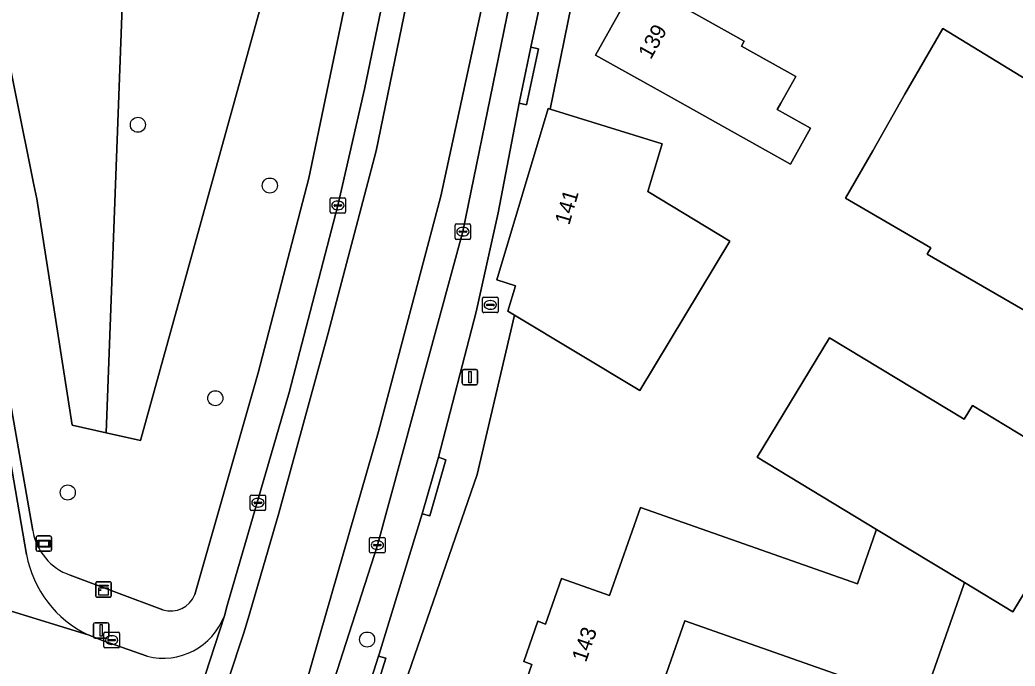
# Model space of a CAD drawing. Extents: x 162879 to 165540, y 384011 to 385181.
# Drawn here: x 164369.7 to 164434.1, y 384690.4 to 384732.3 of the extents above; entities that cross this region are included whole.
import ezdxf

# ---------------------------------------------------------------- set-up
doc = ezdxf.new("R2010")
doc.units = 0
for name, color, linetype in [('IMGEO_Boom', 7, 'Continuous'), ('IMGEO_Brandkraan', 7, 'Continuous'), ('IMGEO_Erf', 7, 'Continuous'), ('IMGEO_Groenvoorziening', 7, 'Continuous'), ('IMGEO_Kast', 7, 'Continuous'), ('IMGEO_Kolk', 7, 'Continuous'), ('IMGEO_Lichtmast', 7, 'Continuous'), ('IMGEO_Pand', 7, 'Continuous'), ('IMGEO_Pand_nummerreeks', 7, 'Continuous'), ('IMGEO_Parkeervlak_open', 7, 'Continuous'), ('IMGEO_Rijbaan_lokaal_gesloten', 7, 'Continuous'), ('IMGEO_Rijbaan_lokaal_open', 7, 'Continuous'), ('IMGEO_Straatnaambord', 7, 'Continuous'), ('IMGEO_Voetpad_open', 7, 'Continuous')]:
    doc.layers.add(name, color=color, linetype=linetype)

msp = doc.modelspace()

# ---------------------------------------------------------------- linework, layer by layer
at = {"layer": 'IMGEO_Boom'}
for centre in [(164377.293, 384725.473), (164385.832, 384721.535), (164382.301, 384707.766), (164372.752, 384701.665), (164392.127, 384692.142)]:
    msp.add_circle(centre, 0.489, dxfattribs=at)
at = {"layer": 'IMGEO_Brandkraan'}
for p, q in [((164399.598, 384713.38), (164399.598, 384714.232)), ((164399.673, 384714.306), (164400.525, 384714.306)), ((164400.086, 384714.086), (164400.111, 384714.086)), ((164400.599, 384714.232), (164400.599, 384713.38)), ((164400.525, 384713.306), (164399.673, 384713.306)), ((164399.857, 384713.8), (164399.857, 384713.812)), ((164400.295, 384713.763), (164399.897, 384713.763)), ((164399.9, 384713.849), (164400.298, 384713.849)), ((164400.109, 384713.526), (164400.084, 384713.526)), ((164400.341, 384713.812), (164400.341, 384713.8))]:
    msp.add_line(p, q, dxfattribs=at)
for points in [[(164399.598, 384713.38), (164399.598, 384714.232)], [(164399.673, 384714.306), (164400.525, 384714.306)], [(164400.599, 384714.232), (164400.599, 384713.38)], [(164400.525, 384713.306), (164399.673, 384713.306)]]:
    msp.add_lwpolyline(points, dxfattribs=at)
for centre, radius, start, end in [((164399.675, 384714.23), 0.0765, 91.55205, 178.44795), ((164399.675, 384714.23), 0.0765, 91.55205, 178.44795), ((164400.523, 384714.23), 0.0765, 1.55205, 88.44795), ((164400.523, 384714.23), 0.0765, 1.55205, 88.44795), ((164399.675, 384713.382), 0.0765, 181.55205, 268.44795), ((164399.675, 384713.382), 0.0765, 181.55205, 268.44795), ((164399.897, 384713.809), 0.0403, 85.87752, 175.75265), ((164399.894, 384713.799), 0.0366, 178.93798, 274.71019), ((164400.298, 384713.806), 0.043, 264.86636, 352.45326), ((164400.302, 384713.811), 0.0386, 1.73085, 96.63898), ((164400.523, 384713.382), 0.0765, 271.55205, 358.44795), ((164400.523, 384713.382), 0.0765, 271.55205, 358.44795)]:
    msp.add_arc(centre, radius, start, end, dxfattribs=at)
for centre, major_axis, ratio, start_param, end_param in [((164400.085, 384713.806), (-0.387, 0.002), 0.722429, 4.712389, 7.853982), ((164400.11, 384713.806), (-0.39, 0.002), 0.717154, 1.570796, 4.712389)]:
    msp.add_ellipse(centre, major_axis=major_axis, ratio=ratio, start_param=start_param, end_param=end_param, dxfattribs=at)
at = {"layer": 'IMGEO_Erf'}
for points in [[(164457.759, 384738.223), (164457.47, 384738.352), (164453.843, 384740.058), (164448.78, 384741.986), (164444.523, 384743.508), (164439.097, 384745.449), (164426.369, 384750), (164410.013, 384755.849), (164408.775, 384750), (164403.985, 384726.478), (164411.214, 384724.226), (164410.295, 384721.15), (164415.614, 384717.945), (164409.781, 384708.267), (164401.656, 384713.138), (164399.26, 384702.833), (164395, 384690.528), (164390.806, 384678.415), (164383.194, 384657.324), (164375.921, 384635.86), (164383.694, 384632.422)], [(164402.511, 384689.739), (164402.787, 384690.525), (164402.26, 384690.711), (164403.178, 384693.323), (164403.682, 384693.147), (164404.714, 384696.085), (164407.815, 384694.995), (164409.818, 384700.695), (164414.536, 384699.037), (164423.86, 384695.76), (164425.058, 384699.167), (164425.097, 384699.278), (164417.366, 384703.943), (164422.065, 384711.669), (164430.761, 384706.403), (164431.303, 384707.297), (164439.143, 384702.549), (164433.924, 384693.932), (164430.796, 384695.826), (164430.735, 384695.652), (164428.031, 384687.962)], [(164425.084, 384688.998), (164412.694, 384693.353), (164410.444, 384686.951)]]:
    msp.add_lwpolyline(points, dxfattribs=at)
for points in [[(164411.28, 384727.538), (164406.914, 384729.977), (164409.587, 384734.763), (164413.978, 384732.31), (164416.538, 384730.88), (164416.361, 384730.563), (164419.878, 384728.599), (164418.907, 384726.861), (164418.677, 384726.449), (164420.834, 384725.244), (164419.538, 384722.925), (164417.382, 384724.13)], [(164444.227, 384717.487), (164442.278, 384712.183), (164445.26, 384710.418), (164441.983, 384704.882), (164439.993, 384705.962), (164441.331, 384709.604), (164428.386, 384717.102), (164428.616, 384717.5), (164423.091, 384720.71), (164424.87, 384723.782), (164426.936, 384727.449), (164429.392, 384731.713), (164434.836, 384728.374), (164437.053, 384732.237), (164463.359, 384717.082), (164458.766, 384709.111)]]:
    msp.add_lwpolyline(points, close=True, dxfattribs=at)
at = {"layer": 'IMGEO_Groenvoorziening'}
for points in [[(164360.296, 384756.937), (164361.581, 384750), (164362.473, 384744.916), (164370.303, 384700.295), (164370.496, 384699.197)], [(164380.967, 384695.052), (164385.071, 384709.401), (164388.345, 384722.022), (164394.902, 384753.414)], [(164372.902, 384696.319), (164378.916, 384694.067)]]:
    msp.add_lwpolyline(points, dxfattribs=at)
for points in [[(164385.982, 384735.799), (164385.706, 384734.803), (164377.462, 384705.024), (164375.247, 384705.519), (164373.032, 384706.015), (164370.74, 384720.681), (164370.558, 384721.582), (164366.994, 384739.232), (164366.908, 384739.659), (164366.883, 384739.784), (164365.7, 384750), (164373.863, 384750.305), (164378.504, 384750), (164379.28, 384749.949), (164381.362, 384749.383), (164389.156, 384747.264), (164387.534, 384741.406)], [(164375.247, 384705.519), (164376.445, 384737.729), (164366.908, 384739.659), (164366.994, 384739.232), (164370.558, 384721.582), (164370.74, 384720.681), (164373.032, 384706.015)], [(164375.247, 384705.519), (164377.462, 384705.024), (164385.706, 384734.803), (164385.982, 384735.799), (164376.445, 384737.729)]]:
    msp.add_lwpolyline(points, close=True, dxfattribs=at)
for centre, radius, start, end in [((164374.108, 384699.772), 3.658, 189.04468, 250.74638), ((164379.413, 384695.66), 1.669, 252.66614, 338.63948)]:
    msp.add_arc(centre, radius, start, end, dxfattribs=at)
at = {"layer": 'IMGEO_Kast'}
for p, q in [((164374.642, 384695.884), (164375.483, 384695.884)), ((164375.483, 384695.884), (164374.642, 384695.884)), ((164374.567, 384694.959), (164374.567, 384695.8)), ((164374.567, 384695.8), (164374.567, 384694.959)), ((164375.567, 384695.809), (164375.567, 384694.968)), ((164375.567, 384694.968), (164375.567, 384695.809)), ((164375.492, 384694.884), (164374.651, 384694.884)), ((164374.651, 384694.884), (164375.492, 384694.884))]:
    msp.add_line(p, q, dxfattribs=at)
for points in [[(164374.762, 384695.674), (164375.362, 384695.674), (164375.362, 384695.589), (164374.762, 384695.589), (164374.762, 384695.674)], [(164374.762, 384695.499), (164375.362, 384695.499), (164375.362, 384695.01), (164374.762, 384695.01), (164374.762, 384695.499)]]:
    msp.add_lwpolyline(points, dxfattribs=at)
msp.add_circle((164374.846, 384695.348), 0.0377, dxfattribs=at)
for centre, start, end in [((164374.645, 384695.806), 92.4484, 184.28452), ((164374.645, 384695.806), 92.4484, 184.28452), ((164375.489, 384695.806), 2.4484, 94.28452), ((164375.489, 384695.806), 2.4484, 94.28452), ((164374.645, 384694.962), 182.4484, 274.28452), ((164374.645, 384694.962), 182.4484, 274.28452), ((164375.489, 384694.962), 272.4484, 4.28452), ((164375.489, 384694.962), 272.4484, 4.28452)]:
    msp.add_arc(centre, 0.0779, start, end, dxfattribs=at)
at = {"layer": 'IMGEO_Kolk'}
for p, q in [((164389.734, 384719.824), (164389.734, 384720.676)), ((164389.809, 384720.75), (164390.661, 384720.75)), ((164390.222, 384720.53), (164390.247, 384720.53)), ((164390.735, 384720.676), (164390.735, 384719.824)), ((164390.661, 384719.75), (164389.809, 384719.75)), ((164389.993, 384720.244), (164389.993, 384720.256)), ((164390.431, 384720.207), (164390.033, 384720.207)), ((164390.036, 384720.293), (164390.434, 384720.293)), ((164390.245, 384719.97), (164390.22, 384719.97)), ((164390.477, 384720.256), (164390.477, 384720.244)), ((164397.903, 384719.05), (164398.755, 384719.05)), ((164397.828, 384718.124), (164397.828, 384718.976)), ((164398.087, 384718.544), (164398.087, 384718.556)), ((164398.525, 384718.507), (164398.127, 384718.507)), ((164398.13, 384718.593), (164398.528, 384718.593)), ((164398.316, 384718.83), (164398.341, 384718.83)), ((164398.571, 384718.556), (164398.571, 384718.544)), ((164398.829, 384718.976), (164398.829, 384718.124)), ((164398.755, 384718.05), (164397.903, 384718.05)), ((164398.339, 384718.27), (164398.314, 384718.27)), ((164384.56, 384700.574), (164384.56, 384701.426)), ((164384.635, 384701.5), (164385.487, 384701.5)), ((164384.819, 384700.994), (164384.819, 384701.006)), ((164384.862, 384701.043), (164385.26, 384701.043)), ((164385.048, 384701.28), (164385.073, 384701.28)), ((164385.303, 384701.006), (164385.303, 384700.994)), ((164385.561, 384701.426), (164385.561, 384700.574)), ((164385.487, 384700.5), (164384.635, 384700.5)), ((164385.257, 384700.957), (164384.859, 384700.957)), ((164385.071, 384700.72), (164385.046, 384700.72)), ((164392.289, 384697.829), (164392.289, 384698.681)), ((164392.364, 384698.755), (164393.216, 384698.755)), ((164392.777, 384698.535), (164392.802, 384698.535)), ((164393.29, 384698.681), (164393.29, 384697.829)), ((164392.548, 384698.249), (164392.548, 384698.261)), ((164392.986, 384698.212), (164392.588, 384698.212)), ((164392.591, 384698.298), (164392.989, 384698.298)), ((164392.8, 384697.975), (164392.775, 384697.975)), ((164393.032, 384698.261), (164393.032, 384698.249)), ((164393.216, 384697.755), (164392.364, 384697.755)), ((164375.092, 384691.685), (164375.092, 384692.537)), ((164375.167, 384692.611), (164376.019, 384692.611)), ((164375.351, 384692.105), (164375.351, 384692.117)), ((164375.789, 384692.068), (164375.391, 384692.068)), ((164375.394, 384692.154), (164375.792, 384692.154)), ((164375.58, 384692.391), (164375.605, 384692.391)), ((164375.835, 384692.117), (164375.835, 384692.105)), ((164376.093, 384692.537), (164376.093, 384691.685)), ((164376.019, 384691.611), (164375.167, 384691.611)), ((164375.603, 384691.831), (164375.578, 384691.831))]:
    msp.add_line(p, q, dxfattribs=at)
for points in [[(164389.734, 384719.824), (164389.734, 384720.676)], [(164389.809, 384720.75), (164390.661, 384720.75)], [(164390.735, 384720.676), (164390.735, 384719.824)], [(164390.661, 384719.75), (164389.809, 384719.75)], [(164397.903, 384719.05), (164398.755, 384719.05)], [(164397.828, 384718.124), (164397.828, 384718.976)], [(164398.829, 384718.976), (164398.829, 384718.124)], [(164398.755, 384718.05), (164397.903, 384718.05)], [(164384.56, 384700.574), (164384.56, 384701.426)], [(164384.635, 384701.5), (164385.487, 384701.5)], [(164385.561, 384701.426), (164385.561, 384700.574)], [(164385.487, 384700.5), (164384.635, 384700.5)], [(164392.289, 384697.829), (164392.289, 384698.681)], [(164392.364, 384698.755), (164393.216, 384698.755)], [(164393.29, 384698.681), (164393.29, 384697.829)], [(164393.216, 384697.755), (164392.364, 384697.755)], [(164375.092, 384691.685), (164375.092, 384692.537)], [(164375.167, 384692.611), (164376.019, 384692.611)], [(164376.093, 384692.537), (164376.093, 384691.685)], [(164376.019, 384691.611), (164375.167, 384691.611)]]:
    msp.add_lwpolyline(points, dxfattribs=at)
for centre, radius, start, end in [((164389.811, 384720.674), 0.0765, 91.55205, 178.44795), ((164389.811, 384720.674), 0.0765, 91.55205, 178.44795), ((164390.659, 384720.674), 0.0765, 1.55205, 88.44795), ((164390.659, 384720.674), 0.0765, 1.55205, 88.44795), ((164389.811, 384719.826), 0.0765, 181.55205, 268.44795), ((164389.811, 384719.826), 0.0765, 181.55205, 268.44795), ((164390.033, 384720.253), 0.0403, 85.87752, 175.75265), ((164390.03, 384720.243), 0.0366, 178.93798, 274.71019), ((164390.434, 384720.25), 0.043, 264.86636, 352.45326), ((164390.438, 384720.255), 0.0386, 1.73085, 96.63898), ((164390.659, 384719.826), 0.0765, 271.55205, 358.44795), ((164390.659, 384719.826), 0.0765, 271.55205, 358.44795), ((164397.905, 384718.974), 0.0765, 91.55205, 178.44795), ((164397.905, 384718.974), 0.0765, 91.55205, 178.44795), ((164398.753, 384718.974), 0.0765, 1.55205, 88.44795), ((164398.753, 384718.974), 0.0765, 1.55205, 88.44795), ((164398.127, 384718.553), 0.0403, 85.87752, 175.75265), ((164398.124, 384718.543), 0.0366, 178.93798, 274.71019), ((164398.528, 384718.55), 0.043, 264.86636, 352.45326), ((164398.532, 384718.555), 0.0386, 1.73085, 96.63898), ((164397.905, 384718.126), 0.0765, 181.55205, 268.44795), ((164397.905, 384718.126), 0.0765, 181.55205, 268.44795), ((164398.753, 384718.126), 0.0765, 271.55205, 358.44795), ((164398.753, 384718.126), 0.0765, 271.55205, 358.44795), ((164384.637, 384701.424), 0.0765, 91.55205, 178.44795), ((164384.637, 384701.424), 0.0765, 91.55205, 178.44795), ((164384.859, 384701.003), 0.0403, 85.87752, 175.75265), ((164385.264, 384701.005), 0.0386, 1.73085, 96.63898), ((164385.485, 384701.424), 0.0765, 1.55205, 88.44795), ((164385.485, 384701.424), 0.0765, 1.55205, 88.44795), ((164384.637, 384700.576), 0.0765, 181.55205, 268.44795), ((164384.637, 384700.576), 0.0765, 181.55205, 268.44795), ((164384.856, 384700.993), 0.0366, 178.93798, 274.71019), ((164385.26, 384701), 0.043, 264.86636, 352.45326), ((164385.485, 384700.576), 0.0765, 271.55205, 358.44795), ((164385.485, 384700.576), 0.0765, 271.55205, 358.44795), ((164392.366, 384698.679), 0.0765, 91.55205, 178.44795), ((164392.366, 384698.679), 0.0765, 91.55205, 178.44795), ((164393.214, 384698.679), 0.0765, 1.55205, 88.44795), ((164393.214, 384698.679), 0.0765, 1.55205, 88.44795), ((164392.366, 384697.831), 0.0765, 181.55205, 268.44795), ((164392.366, 384697.831), 0.0765, 181.55205, 268.44795), ((164392.588, 384698.258), 0.0403, 85.87752, 175.75265), ((164392.585, 384698.248), 0.0366, 178.93798, 274.71019), ((164392.989, 384698.255), 0.043, 264.86636, 352.45326), ((164392.993, 384698.26), 0.0386, 1.73085, 96.63898), ((164393.214, 384697.831), 0.0765, 271.55205, 358.44795), ((164393.214, 384697.831), 0.0765, 271.55205, 358.44795), ((164375.169, 384692.535), 0.0765, 91.55205, 178.44795), ((164375.169, 384692.535), 0.0765, 91.55205, 178.44795), ((164375.391, 384692.114), 0.0403, 85.87752, 175.75265), ((164375.388, 384692.104), 0.0366, 178.93798, 274.71019), ((164375.792, 384692.111), 0.043, 264.86636, 352.45326), ((164375.796, 384692.116), 0.0386, 1.73085, 96.63898), ((164376.017, 384692.535), 0.0765, 1.55205, 88.44795), ((164376.017, 384692.535), 0.0765, 1.55205, 88.44795), ((164375.169, 384691.687), 0.0765, 181.55205, 268.44795), ((164375.169, 384691.687), 0.0765, 181.55205, 268.44795), ((164376.017, 384691.687), 0.0765, 271.55205, 358.44795), ((164376.017, 384691.687), 0.0765, 271.55205, 358.44795)]:
    msp.add_arc(centre, radius, start, end, dxfattribs=at)
for centre, major_axis, ratio, start_param, end_param in [((164390.221, 384720.25), (-0.387, 0.002), 0.722429, 4.712389, 7.853982), ((164390.246, 384720.25), (-0.39, 0.002), 0.717154, 1.570796, 4.712389), ((164398.315, 384718.55), (-0.387, 0.002), 0.722429, 4.712389, 7.853982), ((164398.34, 384718.55), (-0.39, 0.002), 0.717154, 1.570796, 4.712389), ((164385.047, 384701), (-0.387, 0.002), 0.722429, 4.712389, 7.853982), ((164385.072, 384701), (-0.39, 0.002), 0.717154, 1.570796, 4.712389), ((164392.776, 384698.255), (-0.387, 0.002), 0.722429, 4.712389, 7.853982), ((164392.801, 384698.255), (-0.39, 0.002), 0.717154, 1.570796, 4.712389), ((164375.579, 384692.111), (-0.387, 0.002), 0.722429, 4.712389, 7.853982), ((164375.604, 384692.111), (-0.39, 0.002), 0.717154, 1.570796, 4.712389)]:
    msp.add_ellipse(centre, major_axis=major_axis, ratio=ratio, start_param=start_param, end_param=end_param, dxfattribs=at)
at = {"layer": 'IMGEO_Lichtmast'}
for p, q in [((164398.285, 384708.731), (164398.285, 384709.531)), ((164398.285, 384709.531), (164398.285, 384708.731)), ((164398.385, 384709.631), (164399.175, 384709.631)), ((164399.175, 384709.631), (164398.385, 384709.631)), ((164399.275, 384709.531), (164399.275, 384708.731)), ((164399.275, 384708.731), (164399.275, 384709.531)), ((164399.175, 384708.631), (164398.385, 384708.631)), ((164398.385, 384708.631), (164399.175, 384708.631)), ((164374.419, 384692.332), (164374.419, 384693.132)), ((164374.419, 384693.132), (164374.419, 384692.332)), ((164374.519, 384693.232), (164375.309, 384693.232)), ((164375.309, 384693.232), (164374.519, 384693.232)), ((164375.409, 384693.132), (164375.409, 384692.332)), ((164375.409, 384692.332), (164375.409, 384693.132)), ((164375.309, 384692.232), (164374.519, 384692.232)), ((164374.519, 384692.232), (164375.309, 384692.232))]:
    msp.add_line(p, q, dxfattribs=at)
for points in [[(164398.705, 384709.506), (164398.855, 384709.506), (164398.855, 384708.756), (164398.705, 384708.756), (164398.705, 384709.506)], [(164374.839, 384693.107), (164374.989, 384693.107), (164374.989, 384692.357), (164374.839, 384692.357), (164374.839, 384693.107)]]:
    msp.add_lwpolyline(points, dxfattribs=at)
for centre, start, end in [((164398.385, 384709.531), 90, 180), ((164398.385, 384709.531), 90, 180), ((164399.175, 384709.531), 0, 90), ((164399.175, 384709.531), 360, 90), ((164398.385, 384708.731), 180, 270), ((164398.385, 384708.731), 180, 270), ((164399.175, 384708.731), 270, 0), ((164399.175, 384708.731), 270, 0), ((164374.519, 384693.132), 90, 180), ((164374.519, 384693.132), 90, 180), ((164375.309, 384693.132), 0, 90), ((164375.309, 384693.132), 360, 90), ((164374.519, 384692.332), 180, 270), ((164374.519, 384692.332), 180, 270), ((164375.309, 384692.332), 270, 0), ((164375.309, 384692.332), 270, 0)]:
    msp.add_arc(centre, 0.1, start, end, dxfattribs=at)
at = {"layer": 'IMGEO_Pand'}
for points in [[(164416.361, 384730.563), (164416.538, 384730.88), (164413.978, 384732.31), (164409.587, 384734.763), (164406.914, 384729.977), (164411.28, 384727.538), (164417.382, 384724.13), (164419.538, 384722.925), (164420.834, 384725.244), (164418.677, 384726.449), (164418.907, 384726.861), (164419.878, 384728.599)], [(164437.053, 384732.237), (164434.836, 384728.374), (164429.392, 384731.713), (164426.936, 384727.449), (164424.87, 384723.782), (164423.091, 384720.71), (164428.616, 384717.5), (164428.386, 384717.102), (164441.331, 384709.604), (164442.278, 384712.183), (164444.227, 384717.487), (164458.766, 384709.111), (164463.359, 384717.082)], [(164401.656, 384713.138), (164409.781, 384708.267), (164415.614, 384717.945), (164410.295, 384721.15), (164411.214, 384724.226), (164403.985, 384726.478), (164403.835, 384726.524), (164400.519, 384715.429), (164401.741, 384715.052), (164401.229, 384713.394)], [(164425.097, 384699.278), (164430.796, 384695.826), (164433.924, 384693.932), (164439.143, 384702.549), (164431.303, 384707.297), (164430.761, 384706.403), (164422.065, 384711.669), (164417.366, 384703.943)], [(164425.097, 384699.278), (164425.058, 384699.167), (164423.86, 384695.76), (164414.536, 384699.037), (164409.818, 384700.695), (164407.815, 384694.995), (164404.714, 384696.085), (164403.682, 384693.147), (164403.178, 384693.323), (164402.26, 384690.711), (164402.787, 384690.525), (164402.511, 384689.739), (164407.229, 384688.081), (164410.444, 384686.951), (164412.694, 384693.353), (164425.084, 384688.998), (164428.031, 384687.962), (164430.735, 384695.652), (164430.796, 384695.826)]]:
    msp.add_lwpolyline(points, close=True, dxfattribs=at)
at = {"layer": 'IMGEO_Parkeervlak_open'}
for points in [[(164403.947, 384746.037), (164402.931, 384741.104), (164398.329, 384718.554), (164392.79, 384698.26), (164390.748, 384691.883), (164386.545, 384678.76), (164378.046, 384654.783), (164371.683, 384636.478)], [(164392.862, 384691.069), (164392.901, 384691.197), (164395.682, 384700.286), (164396.75, 384703.956), (164399.195, 384713.364), (164400.617, 384719.774), (164401.967, 384726.864), (164402.732, 384730.5), (164403.988, 384736.467), (164404.734, 384740.014), (164404.858, 384740.603), (164405.277, 384742.573)], [(164374.772, 384638.901), (164379.934, 384653.6), (164382.834, 384661.859), (164387.811, 384676.03), (164389.077, 384679.636), (164391.743, 384687.545), (164392.862, 384691.069)]]:
    msp.add_lwpolyline(points, dxfattribs=at)
at = {"layer": 'IMGEO_Rijbaan_lokaal_gesloten'}
for points in [[(164369.716, 384630.619), (164371.43, 384635.723), (164371.683, 384636.478), (164378.046, 384654.783), (164386.545, 384678.76), (164390.748, 384691.883), (164392.79, 384698.26), (164398.329, 384718.554), (164402.931, 384741.104), (164403.947, 384746.037), (164404.756, 384750), (164405.4, 384753.153), (164408.791, 384769.588), (164407.326, 384769.894), (164403.204, 384750), (164402.862, 384748.351), (164396.898, 384720.839), (164392.862, 384705.616), (164389.076, 384692.416), (164387.739, 384687.753), (164385.333, 384680.686), (164371.904, 384641.543), (164357.854, 384600.926)], [(164357.854, 384600.926), (164371.904, 384641.543), (164385.333, 384680.686), (164387.739, 384687.753), (164389.076, 384692.416), (164392.862, 384705.616), (164396.898, 384720.839), (164402.862, 384748.351), (164397.98, 384749.37), (164392.706, 384723.789), (164389.601, 384711.984), (164386.419, 384700.335), (164384.526, 384693.869), (164384.168, 384692.646), (164381.062, 384683.249), (164380.274, 384680.965), (164367.051, 384642.631), (164358.24, 384616.924)]]:
    msp.add_lwpolyline(points, dxfattribs=at)
msp.add_lwpolyline([(164389.601, 384711.984), (164392.706, 384723.789), (164397.98, 384749.37), (164398.109, 384750), (164401.893, 384768.418), (164400.104, 384768.794), (164397.186, 384754.944), (164393.994, 384737.568), (164391.963, 384727.781), (164390.233, 384720.25), (164387.079, 384708.144), (164383.077, 384694.337), (164382.886, 384693.677), (164378.896, 384681.413), (164380.274, 384680.965), (164381.062, 384683.249), (164384.168, 384692.646), (164384.526, 384693.869), (164386.419, 384700.335)], close=True, dxfattribs=at)
at = {"layer": 'IMGEO_Rijbaan_lokaal_open'}
for points in [[(164370.083, 384697.649), (164360.157, 384755.299)], [(164377.889, 384691.064), (164375, 384692.082), (164374.078, 384692.44), (164365.136, 384695.18), (164359.364, 384695.438), (164348.659, 384693.558), (164349.552, 384688.634), (164359.951, 384690.486)], [(164359.364, 384695.438), (164365.136, 384695.18), (164374.078, 384692.44)], [(164378.896, 384681.413), (164382.886, 384693.677)]]:
    msp.add_lwpolyline(points, dxfattribs=at)
for centre, radius, start, end in [((164377.178, 384698.954), 7.214, 190.42016, 244.55206), ((164378.923, 384695.17), 4.235, 255.86209, 339.34929)]:
    msp.add_arc(centre, radius, start, end, dxfattribs=at)
at = {"layer": 'IMGEO_Straatnaambord'}
for p, q in [((164370.707, 384697.954), (164370.707, 384698.754)), ((164370.707, 384698.754), (164370.707, 384697.954)), ((164370.807, 384698.854), (164371.597, 384698.854)), ((164371.597, 384698.854), (164370.807, 384698.854)), ((164371.697, 384698.754), (164371.697, 384697.954)), ((164371.697, 384697.954), (164371.697, 384698.754)), ((164371.597, 384697.854), (164370.807, 384697.854)), ((164370.807, 384697.854), (164371.597, 384697.854))]:
    msp.add_line(p, q, dxfattribs=at)
for points in [[(164370.808, 384698.586), (164371.596, 384698.586), (164371.596, 384698.122), (164370.808, 384698.122), (164370.808, 384698.586)], [(164370.873, 384698.521), (164370.873, 384698.187), (164371.531, 384698.187), (164371.531, 384698.521), (164370.873, 384698.521)]]:
    msp.add_lwpolyline(points, dxfattribs=at)
for centre, start, end in [((164370.807, 384698.754), 90, 180), ((164370.807, 384698.754), 90, 180), ((164371.597, 384698.754), 0, 90), ((164371.597, 384698.754), 360, 90), ((164370.807, 384697.954), 180, 270), ((164370.807, 384697.954), 180, 270), ((164371.597, 384697.954), 270, 0), ((164371.597, 384697.954), 270, 0)]:
    msp.add_arc(centre, 0.1, start, end, dxfattribs=at)
at = {"layer": 'IMGEO_Voetpad_open'}
for points in [[(164383.194, 384657.324), (164390.806, 384678.415), (164395, 384690.528), (164399.26, 384702.833), (164401.656, 384713.138), (164401.229, 384713.394), (164401.741, 384715.052), (164400.519, 384715.429), (164403.835, 384726.524), (164403.985, 384726.478), (164408.775, 384750), (164410.013, 384755.849), (164410.28, 384757.074)], [(164359.864, 384756.913), (164360.134, 384755.434), (164360.157, 384755.299), (164370.083, 384697.649)], [(164370.496, 384699.197), (164370.303, 384700.295), (164362.473, 384744.916), (164361.581, 384750), (164360.296, 384756.937)], [(164382.886, 384693.677), (164383.077, 384694.337), (164387.079, 384708.144), (164390.233, 384720.25), (164391.963, 384727.781), (164393.994, 384737.568), (164397.186, 384754.944)], [(164394.902, 384753.414), (164388.345, 384722.022), (164385.071, 384709.401), (164380.967, 384695.052)], [(164405.277, 384742.573), (164404.858, 384740.603), (164404.734, 384740.014), (164405.275, 384739.9), (164404.526, 384736.354), (164403.988, 384736.467), (164402.732, 384730.5), (164403.223, 384730.397), (164402.454, 384726.753), (164401.967, 384726.864), (164400.617, 384719.774), (164399.195, 384713.364), (164396.75, 384703.956), (164397.216, 384703.771), (164396.178, 384700.144), (164395.682, 384700.286), (164392.901, 384691.197), (164392.862, 384691.069), (164393.328, 384690.927), (164392.245, 384687.391)], [(164378.916, 384694.067), (164372.902, 384696.319)], [(164374.078, 384692.44), (164375, 384692.082), (164377.889, 384691.064)]]:
    msp.add_lwpolyline(points, dxfattribs=at)
for points in [[(164402.732, 384730.5), (164401.967, 384726.864), (164402.454, 384726.753), (164403.223, 384730.397)], [(164395.682, 384700.286), (164396.178, 384700.144), (164397.216, 384703.771), (164396.75, 384703.956)], [(164391.743, 384687.545), (164392.245, 384687.391), (164393.328, 384690.927), (164392.862, 384691.069)]]:
    msp.add_lwpolyline(points, close=True, dxfattribs=at)
for centre, radius, start, end in [((164374.108, 384699.772), 3.658, 189.04468, 250.74638), ((164377.178, 384698.954), 7.214, 190.42016, 244.55206), ((164379.413, 384695.66), 1.669, 252.66614, 338.63948), ((164378.923, 384695.17), 4.235, 255.86209, 339.34929)]:
    msp.add_arc(centre, radius, start, end, dxfattribs=at)

# ---------------------------------------------------------------- texts
at = {"layer": 'IMGEO_Pand_nummerreeks'}
for s, rotation, p in [('139', 60.81374, (164410.485, 384729.647)), ('141', 73.6515, (164405.207, 384718.93)), ('143', 70.85567, (164406.289, 384690.62))]:
    msp.add_text(s, height=1, rotation=rotation, dxfattribs=at).set_placement(p)

doc.saveas('drawing.dxf')
